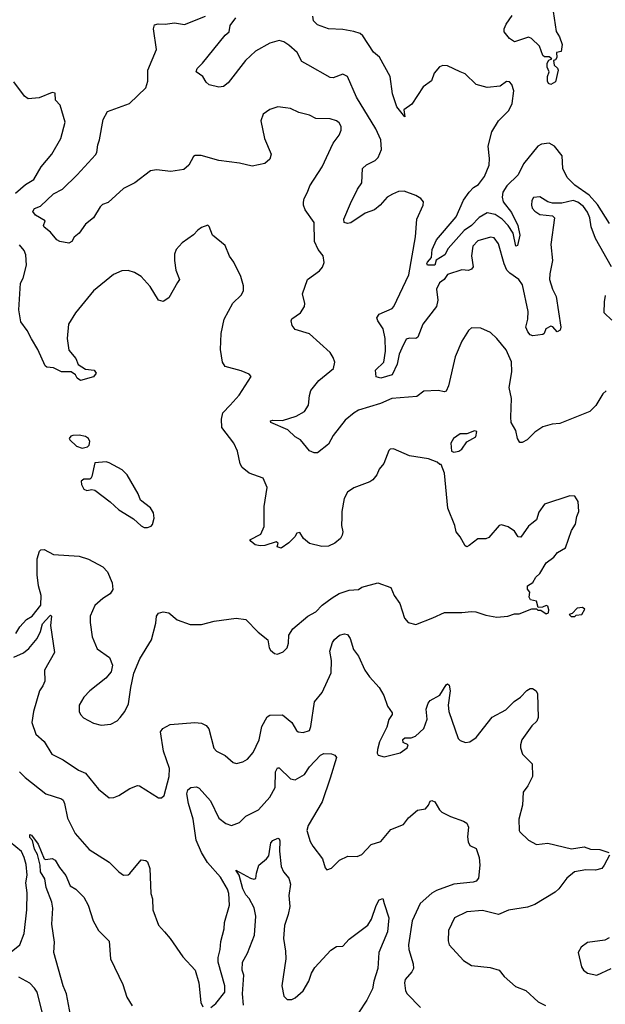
# Model space of a CAD drawing. Extents: x 1690054 to 1842981, y 782881 to 914114.
# Tile 643 of 656: x 1801351 to 1805038, y 896539 to 902742. Entities that reach past the tile are written whole.
import ezdxf

# ---------------------------------------------------------------- set-up
doc = ezdxf.new("R2010")
doc.units = 0

msp = doc.modelspace()

# ---------------------------------------------------------------- linework, layer by layer
at = {"layer": '0CON10XD'}
for points in [[(1805042.5, 900405), (1805022.5, 900385), (1804978.6, 900311.4), (1804940, 900275), (1804751.3, 900198.7), (1804702.5, 900195), (1804645, 900176.9), (1804595, 900143.1), (1804545, 900096.2), (1804515, 900079.2), (1804499.2, 900079.2), (1804485.6, 900105), (1804473.4, 900155), (1804445.8, 900205), (1804441.9, 900238.1), (1804447.3, 900355), (1804433.2, 900425), (1804449.8, 900525), (1804447.5, 900587.5), (1804412.8, 900662.8), (1804354, 900735), (1804315, 900772), (1804255, 900799.2), (1804195, 900802), (1804176.4, 900783.6), (1804135, 900717.5), (1804091.7, 900618.3), (1804050.6, 900435), (1804035, 900401.2), (1804025, 900397.5), (1803985, 900406.5), (1803895, 900402.2), (1803851.5, 900368.5), (1803693.7, 900356.4), (1803622, 900325), (1803485, 900282.5), (1803455.8, 900265), (1803400.6, 900219.4), (1803325, 900123.8), (1803295, 900068.8), (1803225, 900014.3), (1803205, 900014.3), (1803175, 900026.2), (1803118.8, 900095), (1803084.5, 900114.5), (1803039.2, 900159.2), (1802932.5, 900205), (1802930, 900215), (1802945, 900220), (1803005, 900218), (1803092.5, 900245), (1803145, 900274.2), (1803170, 900315), (1803174.6, 900375), (1803185, 900406.9), (1803235, 900468.9), (1803326.7, 900545), (1803334.3, 900585), (1803324.4, 900615), (1803305.6, 900645), (1803175, 900762.9), (1803085, 900790), (1803067.2, 900815), (1803059.6, 900845), (1803065, 900856.9), (1803118.6, 900895), (1803144.4, 900935), (1803146.7, 900955), (1803132.5, 901015), (1803162.9, 901105), (1803239.2, 901160.8), (1803256.9, 901183.1), (1803267.9, 901212.1), (1803262.2, 901255), (1803229.5, 901295), (1803207.6, 901345), (1803204.8, 901465), (1803147.5, 901545), (1803136.9, 901575), (1803137.3, 901592.7), (1803141.2, 901615), (1803163.9, 901656.1), (1803176.7, 901695), (1803255.8, 901815), (1803323.8, 901965), (1803363.3, 902015), (1803373.9, 902046.1), (1803375, 902070), (1803362.7, 902092.7), (1803345, 902106), (1803305, 902118.8), (1803215, 902120), (1803175, 902141.2), (1803107.9, 902157.9), (1803055, 902182.5), (1803025, 902187.5), (1802977, 902193), (1802925, 902176.7), (1802885, 902147.5), (1802870, 902105), (1802892.5, 901995), (1802933.3, 901895), (1802926.1, 901863.9), (1802895, 901836.7), (1802815, 901818.8), (1802735, 901839.2), (1802605, 901854.5), (1802493.8, 901886.2), (1802455, 901887.5), (1802445, 901880), (1802416.2, 901825), (1802385, 901799.2), (1802303.2, 901786.8), (1802213, 901797), (1802175, 901790), (1802075.4, 901714.6), (1802005, 901678), (1801908.8, 901591.2), (1801872.7, 901577.3), (1801856.9, 901563.1), (1801816.4, 901493.6), (1801765.8, 901455), (1801725, 901398), (1801695, 901373.3), (1801680, 901345), (1801660, 901335), (1801605, 901344.8), (1801584.4, 901355), (1801544.6, 901404.6), (1801506.2, 901435), (1801501.2, 901445), (1801512.5, 901475), (1801450.7, 901510.7), (1801433.1, 901535), (1801445, 901552.5), (1801482.5, 901567.5), (1801564.3, 901645), (1801620.8, 901675), (1801714.2, 901765), (1801828.9, 901891.1), (1801836.9, 901905), (1801843.1, 901955), (1801854.2, 901985), (1801875.9, 902114.1), (1801903.3, 902165), (1802042.5, 902215), (1802145, 902313.8), (1802157.1, 902355), (1802158, 902425), (1802212.9, 902555), (1802193.1, 902685), (1802200, 902710), (1802223.4, 902716.6), (1802266.1, 902713.9), (1802325, 902721.9), (1802388.3, 902711.7), (1802522, 902765)], [(1803756.3, 900673.7), (1803739.1, 900635), (1803728.3, 900571.7), (1803695, 900505.7), (1803625, 900483.3), (1803595, 900492.5), (1803592, 900535), (1803643.3, 900585), (1803654.4, 900655), (1803651.1, 900735), (1803638.6, 900795), (1803604.7, 900844.7), (1803600, 900865), (1803615, 900888.1), (1803695, 900923.6), (1803707.3, 900935), (1803800.3, 901135), (1803842.2, 901375), (1803851.9, 901485), (1803891.2, 901575), (1803893.3, 901595), (1803876.7, 901615), (1803845, 901634), (1803771.7, 901661.7), (1803735, 901660.6), (1803697.3, 901642.7), (1803665, 901624.4), (1803620.9, 901575), (1803585, 901545.4), (1803525, 901522.9), (1803435, 901462.5), (1803415, 901458.9), (1803393.8, 901465), (1803390.8, 901485), (1803434.4, 901585), (1803478.2, 901675), (1803505.4, 901715), (1803509.4, 901805), (1803535, 901828.9), (1803588.6, 901855), (1803607.1, 901875), (1803628.1, 901925), (1803625.6, 901985), (1803592.9, 902055), (1803471.1, 902255), (1803415, 902383.8), (1803385, 902398.8), (1803325, 902377.1), (1803305, 902377.5), (1803165, 902457.5), (1803128.3, 902478.3), (1803097.1, 902535), (1803045, 902581.1), (1803015, 902604), (1802985, 902612.3), (1802925, 902595.3), (1802835, 902543.5), (1802772.2, 902485), (1802662.9, 902345), (1802635, 902321.1), (1802605, 902316.7), (1802545, 902331.2), (1802525, 902348.5), (1802504.1, 902385), (1802462.5, 902415), (1802467.8, 902435), (1802502.4, 902467.6), (1802645.2, 902644.8), (1802670.3, 902665), (1802677.1, 902705), (1802711.9, 902755)], [(1805065, 901458.1), (1804989.2, 901579.2), (1804936.5, 901636.5), (1804845, 901699.4), (1804798.1, 901748.1), (1804769.4, 901805), (1804767.1, 901885), (1804717.9, 901945), (1804684, 901964), (1804635, 901958.5), (1804612.2, 901945), (1804522.4, 901835), (1804488.5, 901765), (1804416.9, 901695), (1804393.6, 901655), (1804387.8, 901625), (1804395.3, 901595), (1804448, 901528), (1804487.5, 901445), (1804500, 901385), (1804485, 901320), (1804475, 901316.2), (1804457.8, 901397.8), (1804426.8, 901446.8), (1804388.7, 901485), (1804345, 901514.7), (1804295, 901524.8), (1804243.9, 901496.1), (1804195.2, 901445), (1804149.5, 901415), (1804049, 901301), (1804028.4, 901261.6), (1803973.1, 901226.9), (1803965, 901195.8), (1803918.6, 901195), (1803913.7, 901205), (1803918.8, 901215), (1803943.8, 901245), (1803948, 901295), (1803974.4, 901355), (1804098.8, 901501.2), (1804145.6, 901605), (1804181.1, 901655), (1804208.6, 901685), (1804239.4, 901705), (1804276.8, 901755), (1804306, 901825), (1804308.6, 901868.6), (1804300.4, 901945), (1804322.4, 902035), (1804365, 902104.4), (1804429.4, 902170.6), (1804452.1, 902215), (1804462.2, 902295), (1804448.6, 902335), (1804435, 902351.9), (1804415, 902353.8), (1804375.3, 902324.7), (1804295, 902314.3), (1804225, 902334.3), (1804155, 902400.6), (1804125, 902414.8), (1804045, 902452.5), (1804015.8, 902454.2), (1803994.4, 902445), (1803959.4, 902405), (1803943.4, 902356.6), (1803890.2, 902319.8), (1803820.5, 902209.5), (1803770, 902175), (1803775, 902130), (1803725, 902193.3), (1803698.8, 902275), (1803683.5, 902385), (1803616.3, 902506.3), (1803578.2, 902538.2), (1803511.7, 902641.7), (1803494.4, 902655), (1803455, 902668.8), (1803385, 902681.6), (1803294.4, 902684.4), (1803225, 902710), (1803201.2, 902735), (1803196.2, 902765)], [(1804710, 902795), (1804728.8, 902668.8), (1804750, 902635), (1804767.1, 902587.1), (1804758.8, 902541.2), (1804730, 902535), (1804732.5, 902505), (1804725, 902490), (1804712.5, 902485), (1804716.2, 902455), (1804737.5, 902437.5), (1804741.4, 902425), (1804725, 902350), (1804694.5, 902334.5), (1804680, 902340), (1804673.1, 902355), (1804673.8, 902385), (1804684.4, 902415), (1804672.4, 902442.4), (1804672, 902468), (1804681.7, 902488.3), (1804700, 902495), (1804685, 902507.5), (1804655, 902508.8), (1804645, 902516.2), (1804622.5, 902575), (1804573.6, 902623.6), (1804555, 902632.9), (1804465, 902602.5), (1804434.3, 902624.3), (1804400, 902665), (1804400, 902685), (1804413.8, 902715), (1804452.1, 902767.9)], [(1801325, 901649.4), (1801388.8, 901705), (1801440.8, 901735), (1801486.9, 901815), (1801552.9, 901895), (1801610.8, 901995), (1801637.3, 902097.3), (1801606.2, 902205), (1801577.5, 902235), (1801575, 902280), (1801555, 902283.3), (1801475, 902250), (1801405, 902243.3), (1801381.2, 902261.2), (1801315, 902350)], [(1805076.7, 901185), (1804976.4, 901365), (1804947.7, 901437.7), (1804940.4, 901495), (1804925, 901530.5), (1804900.8, 901565), (1804865, 901593.9), (1804835, 901602.9), (1804765, 901586.7), (1804705, 901585.6), (1804675, 901594.2), (1804625, 901625.8), (1804585, 901622.5), (1804575.9, 901604.1), (1804572.5, 901575), (1804578, 901555), (1804595, 901536), (1804625, 901514.2), (1804705, 901507.5), (1804718, 901495), (1804693.7, 901326.3), (1804705.7, 901225.7), (1804687.6, 901142.4), (1804685.5, 901105), (1804704.3, 901045), (1804728.7, 900998.7), (1804758.6, 900805), (1804753.9, 900786.1), (1804735, 900776.7), (1804708.3, 900808.3), (1804695, 900812), (1804663.8, 900795), (1804653.3, 900765), (1804645, 900758.8), (1804581.2, 900751.2), (1804565, 900756.7), (1804550.3, 900775), (1804538.3, 900805), (1804541.3, 900821.3), (1804550.8, 900855), (1804551.5, 900905), (1804516.9, 901073.1), (1804493.3, 901105), (1804436.2, 901145), (1804418.4, 901165), (1804400.9, 901205), (1804365, 901330), (1804337.9, 901367.9), (1804315, 901372.5), (1804235, 901350), (1804203.6, 901315), (1804194.6, 901255), (1804205.6, 901185), (1804195, 901170), (1804176.7, 901163.3), (1804135, 901166), (1804045, 901137.1), (1804023.1, 901105), (1803994.5, 901085), (1803974.5, 901045), (1803983.5, 900975), (1803974.4, 900935), (1803890, 900825), (1803857.9, 900742.1), (1803845.6, 900734.4), (1803805, 900736.9), (1803785, 900730), (1803756.3, 900673.7)], [(1802676.2, 900315), (1802733, 900377), (1802807.5, 900495), (1802795, 900510), (1802745, 900531.2), (1802645, 900557.5), (1802628.1, 900585), (1802615.6, 900665), (1802618.6, 900765), (1802639.2, 900855), (1802692.7, 900957.3), (1802745, 901006.2), (1802760, 901035), (1802761.2, 901065), (1802743.8, 901125), (1802698.6, 901215), (1802671.7, 901251.7), (1802645, 901320), (1802564, 901385), (1802545, 901440), (1802535, 901447.5), (1802495, 901432.5), (1802473.6, 901416.4), (1802445, 901387.5), (1802375, 901337.5), (1802336.7, 901295), (1802326.2, 901265), (1802326.2, 901225), (1802333.3, 901165), (1802356.7, 901105), (1802345, 901087.5), (1802290.5, 900989.5), (1802255, 900968), (1802225, 900976.2), (1802171.7, 901061.7), (1802115, 901124), (1802075, 901150.8), (1802035, 901162.5), (1801995, 901160.8), (1801942.4, 901137.6), (1801815, 901033.8), (1801702, 900895), (1801658, 900825), (1801650, 900735), (1801660.5, 900660.5), (1801705, 900607.5), (1801719.3, 900569.3), (1801765, 900540), (1801820, 900535), (1801832.5, 900515), (1801815, 900492.5), (1801735, 900470), (1801714.1, 900484.1), (1801702.5, 900505), (1801675, 900523.3), (1801615, 900523.3), (1801565, 900548.8), (1801522.9, 900552.9), (1801512.2, 900562.2), (1801465.8, 900665), (1801425, 900732.5), (1801398.8, 900785), (1801359.3, 900839.3), (1801346.5, 900915), (1801357.3, 901082.7), (1801372.3, 901115), (1801394.3, 901195), (1801390.8, 901260.8), (1801378.7, 901288.7), (1801350.8, 901325)], [(1805079.3, 900849.3), (1805030.4, 900895), (1805031.6, 900965), (1805039.2, 901005)], [(1801326.6, 898875), (1801352.6, 898917.4), (1801395, 898963.1), (1801429.6, 898985), (1801483.7, 899055), (1801486.2, 899115), (1801470, 899175), (1801461.1, 899245), (1801461.1, 899345), (1801475.7, 899394.3), (1801485, 899402), (1801505, 899404.2), (1801565, 899374.2), (1801725, 899362.9), (1801785, 899344.3), (1801875, 899296), (1801904.2, 899264.2), (1801934.2, 899195), (1801938.3, 899151.7), (1801921.2, 899125), (1801875, 899096), (1801825, 899051.2), (1801795.8, 898985), (1801794.2, 898945), (1801808, 898855), (1801839.3, 898779.3), (1801917.5, 898725), (1801935.7, 898675), (1801928, 898635), (1801893.3, 898595), (1801793.8, 898515), (1801756, 898475), (1801726.7, 898425), (1801726.2, 898385), (1801733.8, 898365), (1801753.2, 898343.2), (1801815, 898310), (1801865, 898298), (1801925, 898303.8), (1801964.1, 898325.9), (1801984.2, 898345.8), (1802013.8, 898385), (1802037.3, 898432.7), (1802050, 898535), (1802069.2, 898625), (1802108.1, 898715), (1802180.6, 898835), (1802208.7, 898941.3), (1802212, 898985), (1802225, 899003.3), (1802255, 899011.2), (1802290, 899005), (1802341.7, 898961.7), (1802425, 898931.4), (1802495, 898932.2), (1802575, 898953.3), (1802715, 898972.5), (1802775, 898963.8), (1802853, 898883), (1802913.3, 898835), (1802921.2, 898785), (1802930.5, 898770.5), (1802955, 898750), (1802975, 898746.2), (1803010.5, 898759.5), (1803035.7, 898784.3), (1803044, 898815), (1803045.7, 898865), (1803070.8, 898905), (1803165.5, 898984.5), (1803215, 899012.5), (1803255.4, 899054.6), (1803319.3, 899100.7), (1803362, 899128), (1803425, 899149.4), (1803485, 899153.3), (1803505, 899166.7), (1803605, 899194), (1803686.7, 899165), (1803708.8, 899115), (1803744.3, 899064.3), (1803773, 898973), (1803797.5, 898945), (1803845, 898932), (1803952.5, 898975), (1804025, 899007.1), (1804135, 899007.5), (1804195, 899014.2), (1804222.7, 899012.7), (1804285, 898992), (1804355, 898978.8), (1804425, 898983.8), (1804465, 898998.8), (1804495, 899000), (1804575, 899030), (1804605, 899030), (1804613, 899023), (1804631.7, 899021.7), (1804665, 899000), (1804680, 899005), (1804682.5, 899025), (1804675, 899047.5), (1804665, 899052.5), (1804641.7, 899041.7), (1804615, 899040), (1804605, 899080), (1804567, 899087), (1804557.5, 899105), (1804562.5, 899135), (1804547.5, 899155), (1804547.5, 899175), (1804582.3, 899197.7), (1804599.5, 899230.5), (1804626.1, 899253.9), (1804665, 899320), (1804714.2, 899355.8), (1804736.7, 899385), (1804786, 899415), (1804825.7, 899524.3), (1804849.5, 899565), (1804857.6, 899612.4), (1804871.4, 899645), (1804866.1, 899706.1), (1804845, 899740), (1804815, 899743.3), (1804655, 899690), (1804619.3, 899640.7), (1804605, 899592.5), (1804575, 899567.5), (1804555, 899552.5), (1804505, 899482.5), (1804490, 899485), (1804465, 899520), (1804427, 899547), (1804385, 899560), (1804370, 899555), (1804305, 899480), (1804285, 899472.5), (1804235, 899472.5), (1804180.7, 899429.3), (1804165, 899422.5), (1804155, 899427.5), (1804123.8, 899485), (1804099.2, 899515), (1804090, 899555), (1804046.2, 899665), (1804026.2, 899885), (1804005, 899940), (1803995, 899940), (1803980, 899955), (1803925, 899976), (1803805, 899994.4), (1803705, 900039.2), (1803684.1, 900035.9), (1803675, 900027.5), (1803644.2, 899945.8), (1803615, 899910), (1803598.8, 899875), (1803575, 899843.8), (1803555, 899830), (1803455, 899794), (1803414, 899765), (1803393.1, 899725), (1803378.9, 899645), (1803378.6, 899608.6), (1803378, 899555), (1803385.8, 899515), (1803382, 899495), (1803371.2, 899475), (1803335, 899444), (1803295, 899426), (1803254.1, 899424.1), (1803175, 899442.5), (1803138.8, 899475), (1803115, 899512.5), (1803095, 899507.5), (1803082.5, 899485), (1803045, 899446.7), (1802997.7, 899412.3), (1802971.7, 899421.7), (1802977.5, 899445), (1802965, 899452.5), (1802895, 899430), (1802865, 899428.8), (1802834.1, 899434.1), (1802807.5, 899455), (1802800, 899465), (1802869.3, 899500.7), (1802891.2, 899548.8), (1802890, 899675), (1802908.1, 899795), (1802884.4, 899854.4), (1802796.7, 899885), (1802751.7, 899921.7), (1802738.9, 899945), (1802722.5, 900025), (1802698.6, 900075), (1802623.7, 900173.7), (1802620.8, 900225), (1802629.2, 900265), (1802676.2, 900315)], [(1804085, 900017.5), (1804115, 900023.3), (1804133.9, 900036.1), (1804165, 900082.5), (1804222.5, 900115), (1804228.3, 900148.3), (1804215, 900152.5), (1804166.4, 900133.6), (1804125, 900132.5), (1804082.5, 900105), (1804066.2, 900075), (1804070, 900025), (1804085, 900017.5)], [(1801745, 900044), (1801777.7, 900052.3), (1801788.3, 900061.7), (1801793.8, 900085), (1801783.8, 900105), (1801765, 900117.1), (1801725, 900125.8), (1801685, 900123.8), (1801672.3, 900117.7), (1801662.5, 900105), (1801667.5, 900095), (1801710, 900055), (1801745, 900044)], [(1802155, 899543.3), (1802178.3, 899551.7), (1802187.7, 899562.3), (1802197.3, 899602.7), (1802194, 899635), (1802175, 899666.2), (1802112.5, 899715), (1802096.7, 899755), (1802027.5, 899875), (1801995.8, 899905.8), (1801915, 899950), (1801895, 899956.2), (1801825, 899950), (1801806.2, 899865), (1801798.3, 899851.7), (1801793, 899847), (1801755, 899848), (1801738, 899835), (1801740, 899815), (1801754.2, 899784.2), (1801775, 899776.2), (1801805, 899783.3), (1801825, 899777.5), (1801920, 899705), (1801974.4, 899654.4), (1802068.3, 899598.3), (1802115, 899553.3), (1802135, 899543.3), (1802155, 899543.3)], [(1804845, 898982.5), (1804855, 898990), (1804890, 898995), (1804908.3, 899028.3), (1804895, 899040), (1804860, 899035), (1804828.3, 899001.7), (1804810, 898995), (1804823, 898983), (1804845, 898982.5)], [(1801315, 898726.9), (1801375, 898754.6), (1801409.7, 898780.3), (1801462.2, 898845), (1801481.5, 898888.5), (1801495, 898937.1), (1801538, 898985), (1801545, 898990.8), (1801552, 898985), (1801544.6, 898925), (1801570.7, 898755), (1801506.5, 898645), (1801510, 898575), (1801497.8, 898545), (1801475.4, 898514.6), (1801438.2, 898385), (1801427.9, 898315), (1801452.2, 898242.2), (1801505.3, 898195.3), (1801554.2, 898115), (1801625, 898079.4), (1801721.2, 898015), (1801765.4, 897995.4), (1801848, 897895), (1801915, 897841.2), (1801945, 897842), (1801975, 897854), (1802045, 897898), (1802093, 897917), (1802105, 897916), (1802225, 897841.2), (1802245, 897841.2), (1802261.2, 897855), (1802292, 897975), (1802294.1, 898025), (1802255.8, 898135), (1802238.4, 898255), (1802252.5, 898277.5), (1802298.8, 898301.2), (1802454.6, 898314.6), (1802495, 898310), (1802525.9, 898295.9), (1802541.2, 898275), (1802573.3, 898153.3), (1802590, 898135), (1802645, 898106.2), (1802695, 898063.8), (1802716.2, 898056.2), (1802755, 898066), (1802785, 898084), (1802820.8, 898125), (1802858.1, 898205), (1802875, 898290), (1802910, 898350), (1802925, 898360), (1803005, 898363.8), (1803063.8, 898315), (1803094.2, 898264.2), (1803105, 898256.2), (1803135, 898251.2), (1803176, 898265), (1803185, 898290), (1803207.5, 898445), (1803255, 898503.1), (1803312, 898628), (1803313.1, 898705), (1803304.5, 898764.5), (1803321.4, 898818.6), (1803332.2, 898837.8), (1803365, 898865.8), (1803395, 898873.8), (1803415, 898870), (1803432, 898845), (1803452, 898775), (1803483.7, 898733.7), (1803524.7, 898644.7), (1803552.5, 898602.5), (1803614, 898535), (1803642.5, 898485), (1803667.3, 898417.3), (1803696.7, 898375), (1803696.7, 898365), (1803675.7, 898334.3), (1803661.4, 898285), (1803616.8, 898193.2), (1803603.8, 898143.8), (1803602.3, 898122.3), (1803608.3, 898108.3), (1803645, 898098.8), (1803745.5, 898124.5), (1803791.2, 898155), (1803797.5, 898175), (1803765, 898188.6), (1803762.6, 898207.4), (1803775, 898217.8), (1803815, 898219.2), (1803841.8, 898228.2), (1803895, 898277.5), (1803916.5, 898335), (1803910.9, 898399.1), (1803923, 898437), (1803935.8, 898454.2), (1803995, 898486.2), (1804035, 898552.5), (1804045, 898557.5), (1804055, 898550), (1804061.2, 898515), (1804049.4, 898425), (1804053.3, 898385), (1804112, 898215), (1804125, 898201.2), (1804158.3, 898188.3), (1804185, 898194), (1804225, 898220), (1804325, 898348.1), (1804410.6, 898395), (1804463.5, 898446.5), (1804504.2, 898475), (1804543.4, 898516.6), (1804565, 898528.5), (1804578.8, 898528.8)], [(1804578.8, 898528.8), (1804603.1, 898515), (1804611.1, 898495), (1804614.1, 898345.9), (1804607.3, 898322.7), (1804575, 898293.1), (1804512.5, 898205), (1804504, 898175), (1804503.8, 898155), (1804516.2, 898115), (1804576.2, 898055), (1804579.2, 897975), (1804550, 897915), (1804520, 897875), (1804516, 897795), (1804494, 897705), (1804496.2, 897635), (1804500, 897625), (1804555, 897572.7), (1804605, 897546.5), (1804675, 897554.4), (1804825, 897518.8), (1804905, 897531.9), (1804945, 897516), (1805003.8, 897513.8), (1805060, 897495)], [(1802555, 896518.8), (1802585, 896543.8), (1802642.5, 896615), (1802642.9, 896655), (1802601.2, 896805), (1802600, 896835), (1802612.9, 896885), (1802617.5, 896935), (1802639.2, 897015), (1802641.4, 897055), (1802671.4, 897165), (1802667.4, 897237.4), (1802658.6, 897265), (1802615, 897340), (1802532.9, 897432.9), (1802495.3, 897495.3), (1802463.2, 897573.2), (1802443.2, 897705), (1802414.5, 897804.5), (1802403.8, 897865), (1802408.8, 897891.2), (1802429.4, 897905), (1802465, 897910.2), (1802482.1, 897902.1), (1802551.9, 897821.9), (1802605, 897713.1), (1802648, 897678), (1802685, 897665.7), (1802734, 897685), (1802775, 897725.5), (1802855, 897764.4), (1802925.4, 897844.6), (1802960, 897905), (1802962.5, 898005), (1802975, 898029.2), (1802985, 898029.2), (1803055, 897960.9), (1803085, 897953.5), (1803145, 897987.5), (1803175, 898035.8), (1803245, 898108.8), (1803265, 898119.2), (1803315, 898116.9), (1803335, 898109.6), (1803346.1, 898095), (1803305.4, 897965), (1803255, 897814), (1803167.5, 897665), (1803159.4, 897635), (1803180, 897565), (1803196, 897535), (1803256.7, 897455), (1803275, 897400), (1803285, 897387.5), (1803315, 897396.7), (1803365, 897447.5), (1803416.7, 897473.3), (1803475, 897470.8), (1803505, 897483.8), (1803564.5, 897545.5), (1803625.6, 897565), (1803688.3, 897641.7), (1803767, 897673), (1803798.6, 897715), (1803855, 897762), (1803905, 897771.2), (1803925.7, 897795), (1803935, 897820), (1803945, 897824.2), (1803965, 897815.8), (1803994.6, 897764.6), (1804009.6, 897749.6), (1804062.6, 897722.6), (1804145, 897693.2), (1804165, 897679.6)], [(1801351.2, 898005), (1801385, 897969.1), (1801515, 897865.8), (1801614.6, 897834.6), (1801625.4, 897825.4), (1801634.4, 897805), (1801652.6, 897712.6), (1801700.6, 897615), (1801788.8, 897515), (1801915.6, 897435.6), (1801975, 897373.3), (1802005, 897353.8), (1802034, 897356), (1802045, 897363.8), (1802115, 897448.8), (1802145, 897446), (1802155, 897436.7), (1802170, 897395), (1802177, 897237), (1802187, 897203), (1802190, 897135), (1802225, 897037.5), (1802262.5, 896995), (1802298.8, 896955), (1802378.3, 896838.3), (1802456.7, 896755), (1802480, 896675), (1802490.8, 896550.8), (1802505, 896522.5)], [(1804165, 897679.6), (1804176.2, 897655), (1804169.5, 897595), (1804175, 897562.5), (1804185, 897540), (1804225, 897520), (1804244.6, 897464.6), (1804248.4, 897415), (1804238.9, 897335), (1804225, 897316.1), (1804205, 897308.2), (1804084.7, 897295.3), (1803975, 897256.4), (1803945, 897238.6), (1803872.9, 897175), (1803821.1, 897065), (1803799.1, 896915), (1803800, 896885), (1803827.7, 896795), (1803830, 896765), (1803820.6, 896745), (1803778.6, 896695), (1803772.9, 896675), (1803780.8, 896625), (1803791.4, 896605), (1803875, 896518.6)], [(1801670.7, 896470.7), (1801645.3, 896605), (1801625.3, 896655), (1801565.7, 896865), (1801570.9, 896930.9), (1801554.6, 897044.6), (1801559.6, 897145), (1801553.8, 897183.8), (1801518.9, 897275), (1801509.3, 897329.3), (1801482.7, 897375), (1801480.8, 897415), (1801462.7, 897482.7), (1801445, 897517.5), (1801432.3, 897572.3), (1801415, 897590), (1801415, 897610), (1801425, 897606), (1801468.3, 897548.3), (1801505, 897456.7), (1801515, 897452), (1801555, 897457.5), (1801575, 897447.1), (1801601.4, 897401.4), (1801641.9, 897351.9), (1801669.4, 897285), (1801705, 897265.6), (1801755, 897214), (1801782.2, 897165), (1801814.7, 897064.7), (1801847.1, 897005), (1801915, 896936.7), (1801922.9, 896825), (1802001.4, 896665), (1802026, 896585), (1802059.5, 896529.5)], [(1801266.2, 896845), (1801352.9, 896915), (1801379.4, 896985), (1801397.1, 897135), (1801397.4, 897242.6), (1801390.8, 897305), (1801397.8, 897352.2), (1801391.2, 897421.2), (1801379.8, 897465), (1801361.9, 897501.9), (1801291, 897561)], [(1802759.7, 896535), (1802753.9, 896605), (1802762.2, 896722.2), (1802752.8, 896755), (1802754.7, 896804.7), (1802785, 896862.5), (1802829.2, 896975), (1802837.8, 897095), (1802826.6, 897146.6), (1802796.7, 897206.7), (1802775, 897228.9), (1802755, 897267.5), (1802732.2, 897352.2), (1802712.5, 897385), (1802805, 897333.8), (1802825, 897327.5), (1802838.3, 897331.7), (1802841.2, 897365), (1802856, 897415), (1802905, 897456), (1802919.2, 897475), (1802932.4, 897557.6), (1802945, 897570.6), (1802975.8, 897585.8), (1802985, 897582.5), (1802988.3, 897568.3), (1802986.7, 897505), (1802997.4, 897407.4), (1803011.4, 897375), (1803045, 897333.8), (1803055.4, 897295.4), (1803046.1, 897225), (1803052.5, 897155), (1803042.2, 897105), (1803017.5, 897035), (1803011.1, 896955), (1803025.3, 896875), (1803026, 896825), (1803000.9, 896655), (1803015, 896590), (1803035, 896570), (1803065, 896570), (1803085, 896580.8), (1803135, 896624.4), (1803172.4, 896685), (1803189.1, 896735), (1803209.5, 896770.5), (1803309.1, 896880.9), (1803345, 896903.8), (1803385, 896906.2), (1803425, 896950.8), (1803542.1, 897037.9), (1803565.8, 897075), (1803595, 897162.5), (1803615, 897196.7), (1803636.7, 897206.7), (1803646.2, 897175), (1803675.7, 897085), (1803666.9, 896995), (1803611.9, 896865), (1803605.8, 896765), (1803580, 896685), (1803572.4, 896637.6), (1803535.6, 896565), (1803484.2, 896485)], [(1805065, 897480), (1805031.4, 897415), (1805015, 897395.7), (1804975, 897383.8), (1804915, 897387.3), (1804844.3, 897375), (1804795.8, 897335), (1804745, 897266.7), (1804721.2, 897245), (1804595, 897168.6), (1804547.6, 897152.4), (1804427.7, 897132.3), (1804365, 897105.8), (1804265, 897131.2), (1804165, 897122.5), (1804088.8, 897085), (1804050, 897005), (1804048.8, 896938.8), (1804054.4, 896914.4), (1804144.4, 896814.4), (1804195, 896784.2), (1804312.1, 896772.1), (1804370, 896755), (1804402, 896715), (1804472.1, 896652.1), (1804536.6, 896626.6), (1804615, 896554), (1804661.1, 896531.1)], [(1805061.2, 896958.8), (1805035.6, 896944.4), (1804925, 896928), (1804885, 896900), (1804866.7, 896865), (1804888, 896775), (1804901.2, 896755), (1804925.7, 896735.7), (1804985, 896722.5), (1805075, 896766)], [(1801496.9, 896475), (1801461.4, 896615), (1801445, 896642), (1801415, 896672), (1801345, 896710)]]:
    msp.add_lwpolyline(points, dxfattribs=at)

doc.saveas('drawing.dxf')
